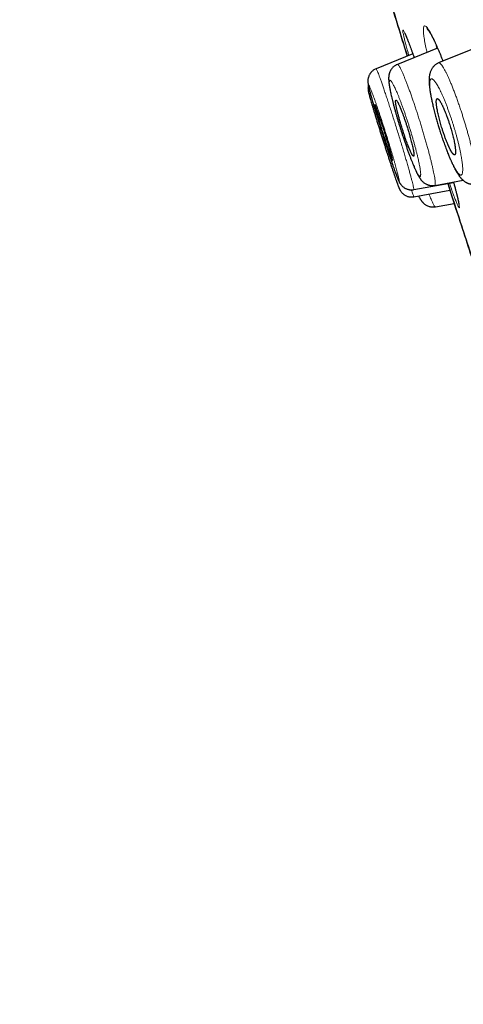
# Model space of a CAD drawing. Header units: millimetres. Extents: x 8 to 473, y 11 to 654.
# Tile 454 of 656: x 29 to 42, y 549 to 580. Entities that reach past the tile are written whole.
import ezdxf

# ---------------------------------------------------------------- set-up
doc = ezdxf.new("R2010")
doc.units = ezdxf.units.MM

msp = doc.modelspace()

# ---------------------------------------------------------------- linework, layer by layer
at = {"color": 7, "linetype": 'Continuous', "lineweight": 30}
for p, q in [((41.299, 578.696), (40.069, 578.195)), ((41.293, 578.694), (41.288, 578.722)), ((42.671, 578.785), (41.332, 578.239)), ((40.544, 578.521), (39.419, 578.063)), ((39.419, 578.06), (39.419, 578.06)), ((41.214, 574.492), (42.082, 574.648)), ((40.57, 574.362), (41.792, 574.581)), ((40.576, 574.144), (41.677, 574.341)), ((41.232, 573.837), (41.807, 573.94))]:
    msp.add_line(p, q, dxfattribs=at)
at = {"color": 7, "linetype": 'Continuous', "lineweight": 30, "flags": 128}
msp.add_lwpolyline([(39.92, 575.253), (39.921, 575.253), (39.922, 575.261), (39.92, 575.277), (39.915, 575.302), (39.908, 575.334), (39.899, 575.373), (39.887, 575.418), (39.873, 575.468), (39.858, 575.523), (39.834, 575.607), (39.807, 575.701), (39.777, 575.802), (39.75, 575.892), (39.721, 575.986), (39.713, 576.011), (39.705, 576.036), (39.697, 576.061), (39.689, 576.087), (39.681, 576.112), (39.673, 576.138), (39.653, 576.201), (39.631, 576.27), (39.607, 576.343), (39.581, 576.42), (39.555, 576.5), (39.527, 576.58), (39.514, 576.62), (39.5, 576.66), (39.486, 576.699), (39.473, 576.736), (39.456, 576.785), (39.44, 576.827), (39.427, 576.862), (39.411, 576.903), (39.398, 576.933), (39.388, 576.954), (39.381, 576.966), (39.38, 576.967), (39.379, 576.968), (39.378, 576.969), (39.377, 576.969), (39.377, 576.969), (39.376, 576.969), (39.375, 576.962), (39.377, 576.946), (39.382, 576.922), (39.389, 576.891), (39.402, 576.838), (39.42, 576.773), (39.44, 576.7), (39.464, 576.618), (39.491, 576.526), (39.521, 576.426), (39.545, 576.345), (39.571, 576.261), (39.58, 576.233), (39.589, 576.204), (39.598, 576.175), (39.608, 576.145), (39.617, 576.116), (39.626, 576.086), (39.646, 576.023), (39.668, 575.954), (39.692, 575.881), (39.718, 575.804), (39.744, 575.724), (39.771, 575.643), (39.785, 575.603), (39.799, 575.563), (39.812, 575.524), (39.825, 575.487), (39.843, 575.437), (39.858, 575.395), (39.871, 575.36), (39.888, 575.318), (39.9, 575.289), (39.909, 575.269), (39.915, 575.258), (39.919, 575.253), (39.919, 575.253)], dxfattribs=at)
at = {"color": 8, "linetype": 'Continuous', "lineweight": 0}
msp.add_arc((41.234, 579.431), 0.289, 196.0456, 223.9932, dxfattribs=at)
at = {"color": 7, "linetype": 'Continuous', "lineweight": 30}
for points, knots in [([(58.202, 549.534), (57.862, 550.765), (57.187, 553.215), (56.139, 556.983), (55.088, 560.759), (54.032, 564.542), (52.868, 568.714), (51.593, 573.274), (50.21, 578.215), (48.669, 583.733), (46.969, 589.828), (45.117, 596.52), (43.263, 603.229), (41.411, 609.963), (39.868, 615.576), (38.639, 620.061), (37.715, 623.426), (36.794, 626.774), (35.881, 630.076), (35.038, 633.107), (34.275, 635.821), (33.602, 638.184), (32.993, 640.272), (32.461, 642.066), (31.999, 643.602), (31.535, 645.132), (31.094, 646.569), (30.691, 647.844), (30.372, 648.832), (30.132, 649.566), (29.971, 650.039), (29.877, 650.276), (29.854, 650.284), (29.843, 650.289)], [0, 0, 0, 0, 0.029391, 0.058493, 0.087392, 0.116132, 0.144774, 0.182186, 0.219469, 0.256616, 0.307044, 0.357403, 0.40799, 0.458823, 0.509908, 0.535608, 0.561495, 0.587604, 0.613988, 0.640698, 0.66321, 0.685981, 0.708765, 0.731267, 0.753498, 0.775519, 0.808251, 0.840746, 0.873094, 0.905384, 0.937655, 0.969811, 1, 1, 1, 1]), ([(56.468, 549.593), (56.192, 550.582), (55.641, 552.56), (54.786, 555.601), (53.922, 558.667), (53.05, 561.756), (52.173, 564.856), (51.127, 568.556), (49.911, 572.857), (48.524, 577.755), (47.079, 582.872), (45.573, 588.207), (44.013, 593.764), (42.455, 599.323), (40.901, 604.885), (39.353, 610.443), (38.069, 615.059), (37.052, 618.733), (36.292, 621.473), (35.541, 624.188), (34.799, 626.865), (34.074, 629.482), (33.431, 631.798), (32.87, 633.805), (32.389, 635.517), (31.939, 637.105), (31.477, 638.708), (31.022, 640.264), (30.588, 641.738), (30.184, 643.096), (29.816, 644.324), (29.486, 645.407), (29.208, 646.299), (28.981, 647.021), (28.788, 647.633), (28.642, 648.078), (28.554, 648.31), (28.52, 648.358), (28.517, 648.333), (28.516, 648.33)], [0, 0, 0, 0, 0.024071, 0.048104, 0.072112, 0.096094, 0.120057, 0.14401, 0.181625, 0.219217, 0.256778, 0.299411, 0.342024, 0.384667, 0.42736, 0.470092, 0.512863, 0.534269, 0.555696, 0.577149, 0.598626, 0.62013, 0.641658, 0.657824, 0.674003, 0.690188, 0.706369, 0.72792, 0.749445, 0.770942, 0.7967, 0.822431, 0.848155, 0.873874, 0.899589, 0.931721, 0.963814, 0.995862, 1, 1, 1, 1]), ([(38.382, 585.09), (38.499, 584.684), (38.78, 583.706), (39.238, 582.16), (39.756, 580.44), (40.135, 579.204), (40.344, 578.538), (40.371, 578.451)], [0, 0, 0, 0, 0.18298, 0.440391, 0.697815, 0.960541, 1, 1, 1, 1]), ([(38.385, 585.091), (38.521, 584.617), (38.822, 583.574), (39.298, 581.968), (39.815, 580.259), (40.174, 579.087), (40.364, 578.481), (40.374, 578.452)], [0, 0, 0, 0, 0.2136058, 0.4694446, 0.7252982, 0.9864199, 1, 1, 1, 1]), ([(41.026, 579.229), (41.027, 579.228), (41.027, 579.228), (41.028, 579.227), (41.03, 579.225), (41.031, 579.222), (41.033, 579.22), (41.035, 579.218), (41.037, 579.215), (41.04, 579.21), (41.046, 579.203), (41.053, 579.191), (41.064, 579.174), (41.078, 579.151), (41.091, 579.128), (41.104, 579.106), (41.115, 579.084), (41.127, 579.062), (41.138, 579.04), (41.148, 579.021), (41.157, 579.004), (41.164, 578.989), (41.172, 578.974), (41.181, 578.955), (41.193, 578.931), (41.207, 578.901), (41.223, 578.868), (41.239, 578.832), (41.256, 578.794), (41.273, 578.756), (41.291, 578.715), (41.316, 578.659), (41.347, 578.585), (41.385, 578.494), (41.422, 578.401), (41.449, 578.334), (41.463, 578.298), (41.465, 578.293)], [0, 0, 0, 0, 0.025248, 0.047465, 0.066633, 0.082737, 0.095764, 0.105702, 0.113729, 0.130756, 0.151062, 0.174657, 0.218082, 0.258379, 0.297158, 0.326512, 0.355636, 0.384324, 0.410145, 0.432387, 0.450741, 0.465648, 0.480861, 0.499196, 0.523824, 0.552488, 0.583681, 0.615135, 0.646827, 0.678757, 0.710922, 0.743322, 0.808728, 0.87252, 0.933603, 0.991977, 1, 1, 1, 1]), ([(40.296, 579.147), (40.296, 579.147), (40.296, 579.147), (40.297, 579.144), (40.302, 579.135), (40.307, 579.125), (40.311, 579.117), (40.315, 579.108), (40.319, 579.099), (40.323, 579.09), (40.327, 579.08), (40.332, 579.069), (40.338, 579.055), (40.346, 579.038), (40.354, 579.017), (40.365, 578.992), (40.377, 578.962), (40.386, 578.939), (40.391, 578.928)], [0, 0, 0, 0, 0.008887, 0.104754, 0.200434, 0.258696, 0.313361, 0.364415, 0.411844, 0.455634, 0.496432, 0.544427, 0.597821, 0.660217, 0.731623, 0.812049, 0.901504, 1, 1, 1, 1]), ([(40.391, 578.928), (40.4, 578.904), (40.419, 578.857), (40.448, 578.779), (40.479, 578.698), (40.509, 578.616), (40.54, 578.532), (40.565, 578.462), (40.581, 578.419), (40.586, 578.406)], [0, 0, 0, 0, 0.173603, 0.339925, 0.499127, 0.651319, 0.796574, 0.934942, 1, 1, 1, 1]), ([(39.419, 578.062), (39.403, 578.055), (39.373, 578.042), (39.334, 578.016), (39.302, 577.99), (39.278, 577.967), (39.261, 577.947), (39.249, 577.931), (39.239, 577.918), (39.228, 577.901), (39.214, 577.877), (39.198, 577.844), (39.187, 577.812), (39.178, 577.782), (39.173, 577.758), (39.169, 577.729), (39.167, 577.697), (39.167, 577.66), (39.17, 577.625), (39.174, 577.601), (39.177, 577.578), (39.181, 577.557), (39.185, 577.538), (39.189, 577.522), (39.193, 577.501), (39.199, 577.475), (39.207, 577.441), (39.217, 577.404), (39.227, 577.363), (39.239, 577.32), (39.252, 577.271), (39.268, 577.212), (39.288, 577.141), (39.313, 577.055), (39.34, 576.961), (39.37, 576.859), (39.403, 576.749), (39.43, 576.658), (39.447, 576.603), (39.452, 576.589)], [0, 0, 0, 0, 0.022963, 0.043618, 0.061554, 0.076475, 0.088184, 0.096564, 0.10279, 0.110614, 0.123976, 0.140683, 0.160665, 0.171843, 0.183941, 0.197228, 0.219761, 0.243891, 0.272925, 0.300683, 0.32611, 0.348863, 0.369073, 0.387962, 0.406152, 0.437987, 0.471569, 0.508176, 0.541763, 0.577332, 0.613838, 0.651141, 0.702123, 0.754555, 0.808478, 0.863929, 0.920915, 0.978771, 1, 1, 1, 1]), ([(40.069, 578.195), (40.055, 578.189), (40.028, 578.177), (39.989, 578.153), (39.952, 578.124), (39.919, 578.091), (39.887, 578.053), (39.865, 578.017), (39.848, 577.985), (39.837, 577.959), (39.83, 577.938), (39.824, 577.921), (39.82, 577.906), (39.817, 577.893), (39.814, 577.879), (39.811, 577.863), (39.808, 577.842), (39.805, 577.815), (39.803, 577.789), (39.803, 577.763), (39.803, 577.739), (39.804, 577.718), (39.805, 577.698), (39.807, 577.677), (39.809, 577.655), (39.811, 577.632), (39.814, 577.607), (39.817, 577.583), (39.821, 577.561), (39.824, 577.541), (39.827, 577.524), (39.829, 577.508), (39.832, 577.492), (39.837, 577.461), (39.846, 577.415), (39.859, 577.35), (39.874, 577.281), (39.891, 577.208), (39.91, 577.128), (39.932, 577.041), (39.956, 576.945), (39.984, 576.841), (40.012, 576.739), (40.04, 576.64), (40.068, 576.546), (40.096, 576.449), (40.127, 576.348), (40.158, 576.247), (40.19, 576.147), (40.221, 576.048), (40.256, 575.942), (40.294, 575.829), (40.335, 575.711), (40.374, 575.598), (40.413, 575.491), (40.45, 575.391), (40.485, 575.298), (40.519, 575.213), (40.55, 575.135), (40.576, 575.073), (40.597, 575.024), (40.614, 574.985), (40.63, 574.95), (40.645, 574.918), (40.658, 574.891), (40.671, 574.865), (40.684, 574.84), (40.699, 574.812), (40.715, 574.781), (40.732, 574.753), (40.746, 574.73), (40.757, 574.713), (40.769, 574.697), (40.78, 574.681), (40.793, 574.665), (40.809, 574.645), (40.828, 574.624), (40.853, 574.6), (40.882, 574.575), (40.917, 574.551), (40.948, 574.533), (40.971, 574.522), (40.989, 574.515), (41.011, 574.507), (41.04, 574.498), (41.075, 574.491), (41.117, 574.486), (41.164, 574.485), (41.197, 574.49), (41.214, 574.493)], [0, 0, 0, 0, 0.008532, 0.017346, 0.026402, 0.035654, 0.045062, 0.055106, 0.061589, 0.067984, 0.073072, 0.077292, 0.080966, 0.084104, 0.087559, 0.092372, 0.098531, 0.105701, 0.11567, 0.124996, 0.133243, 0.140719, 0.148003, 0.155152, 0.163138, 0.172412, 0.180595, 0.189017, 0.196381, 0.202641, 0.207805, 0.212603, 0.217711, 0.223129, 0.240782, 0.25866, 0.276639, 0.294738, 0.313477, 0.333209, 0.353941, 0.375677, 0.398415, 0.416123, 0.434387, 0.4532, 0.472539, 0.491836, 0.510824, 0.529512, 0.547911, 0.571997, 0.595591, 0.618701, 0.641329, 0.663478, 0.685153, 0.706177, 0.726265, 0.745427, 0.75779, 0.769718, 0.781185, 0.791883, 0.801676, 0.810042, 0.819556, 0.830311, 0.842491, 0.856104, 0.86525, 0.872981, 0.879622, 0.886204, 0.892942, 0.90052, 0.909094, 0.917976, 0.928756, 0.938452, 0.947884, 0.951417, 0.955038, 0.959653, 0.965497, 0.972536, 0.980705, 0.989905, 1, 1, 1, 1]), ([(41.332, 578.239), (41.319, 578.234), (41.294, 578.222), (41.26, 578.202), (41.231, 578.181), (41.207, 578.161), (41.187, 578.142), (41.166, 578.12), (41.143, 578.092), (41.12, 578.057), (41.099, 578.018), (41.081, 577.977), (41.068, 577.936), (41.058, 577.899), (41.051, 577.863), (41.047, 577.832), (41.044, 577.807), (41.043, 577.786), (41.041, 577.763), (41.041, 577.739), (41.04, 577.716), (41.04, 577.695), (41.041, 577.676), (41.041, 577.657), (41.042, 577.638), (41.043, 577.62), (41.044, 577.601), (41.046, 577.581), (41.047, 577.559), (41.05, 577.535), (41.052, 577.508), (41.056, 577.474), (41.061, 577.439), (41.066, 577.404), (41.07, 577.373), (41.075, 577.343), (41.079, 577.317), (41.082, 577.297), (41.085, 577.282), (41.088, 577.268), (41.09, 577.253), (41.093, 577.236), (41.098, 577.209), (41.105, 577.173), (41.115, 577.125), (41.127, 577.067), (41.142, 577.001), (41.158, 576.929), (41.177, 576.851), (41.197, 576.771), (41.218, 576.69), (41.238, 576.614), (41.258, 576.541), (41.278, 576.469), (41.299, 576.398), (41.319, 576.329), (41.339, 576.263), (41.36, 576.197), (41.383, 576.125), (41.407, 576.049), (41.434, 575.969), (41.461, 575.89), (41.488, 575.815), (41.514, 575.742), (41.541, 575.668), (41.568, 575.596), (41.595, 575.526), (41.621, 575.46), (41.646, 575.4), (41.668, 575.347), (41.687, 575.301), (41.704, 575.263), (41.718, 575.23), (41.733, 575.199), (41.749, 575.163), (41.766, 575.126), (41.783, 575.091), (41.8, 575.057), (41.816, 575.025), (41.833, 574.992), (41.852, 574.958), (41.871, 574.924), (41.89, 574.892), (41.908, 574.861), (41.927, 574.832), (41.946, 574.804), (41.964, 574.779), (41.981, 574.756), (41.996, 574.738), (42.01, 574.721), (42.024, 574.704), (42.041, 574.687), (42.059, 574.668), (42.081, 574.648), (42.109, 574.625), (42.139, 574.604), (42.165, 574.588), (42.185, 574.578), (42.202, 574.569), (42.22, 574.561), (42.239, 574.554), (42.261, 574.546), (42.288, 574.539), (42.324, 574.531), (42.366, 574.527), (42.415, 574.526), (42.45, 574.531), (42.468, 574.534)], [0, 0, 0, 0, 0.00898, 0.017197, 0.024571, 0.03104, 0.036569, 0.041581, 0.050917, 0.060329, 0.070268, 0.082822, 0.093771, 0.104477, 0.116338, 0.127449, 0.133355, 0.140309, 0.148301, 0.156471, 0.163715, 0.170044, 0.175468, 0.181674, 0.187473, 0.193025, 0.198332, 0.204602, 0.211, 0.217526, 0.225022, 0.234315, 0.245395, 0.253372, 0.261955, 0.269615, 0.275873, 0.280732, 0.284197, 0.287037, 0.290483, 0.294719, 0.299746, 0.308866, 0.319797, 0.332536, 0.347084, 0.362747, 0.37777, 0.394837, 0.410856, 0.425827, 0.43975, 0.452628, 0.46726, 0.48027, 0.492129, 0.504747, 0.518333, 0.532891, 0.548423, 0.564932, 0.578848, 0.593397, 0.608584, 0.624129, 0.638745, 0.65382, 0.667526, 0.679858, 0.690815, 0.700391, 0.707461, 0.715555, 0.724753, 0.734978, 0.74531, 0.754584, 0.763795, 0.773652, 0.784401, 0.796045, 0.807524, 0.818017, 0.828779, 0.839467, 0.849942, 0.859192, 0.867043, 0.873222, 0.880193, 0.887815, 0.895657, 0.903845, 0.913672, 0.925212, 0.932222, 0.93772, 0.94186, 0.946123, 0.950875, 0.955458, 0.961495, 0.96904, 0.978039, 0.988403, 1, 1, 1, 1]), ([(39.181, 577.558), (39.179, 577.548), (39.175, 577.528), (39.172, 577.496), (39.171, 577.466), (39.172, 577.442), (39.174, 577.424), (39.176, 577.408), (39.178, 577.392), (39.18, 577.379), (39.183, 577.366), (39.186, 577.351), (39.19, 577.334), (39.194, 577.315), (39.2, 577.293), (39.208, 577.262), (39.22, 577.216), (39.238, 577.153), (39.258, 577.082), (39.28, 577.005), (39.305, 576.922), (39.332, 576.831), (39.362, 576.732), (39.394, 576.626), (39.428, 576.514), (39.464, 576.399), (39.501, 576.281), (39.538, 576.161), (39.577, 576.039), (39.615, 575.918), (39.654, 575.797), (39.692, 575.677), (39.73, 575.56), (39.767, 575.445), (39.803, 575.332), (39.839, 575.222), (39.875, 575.115), (39.909, 575.012), (39.942, 574.913), (39.973, 574.82), (40.003, 574.733), (40.03, 574.655), (40.052, 574.592), (40.069, 574.545), (40.082, 574.51), (40.093, 574.481), (40.103, 574.457), (40.11, 574.439), (40.115, 574.426), (40.119, 574.416), (40.123, 574.408), (40.126, 574.4), (40.13, 574.39), (40.136, 574.377), (40.143, 574.364), (40.152, 574.347), (40.166, 574.324), (40.184, 574.298), (40.207, 574.27), (40.235, 574.242), (40.267, 574.215), (40.303, 574.191), (40.342, 574.171), (40.382, 574.156), (40.424, 574.145), (40.47, 574.138), (40.522, 574.136), (40.558, 574.141), (40.576, 574.144)], [0, 0, 0, 0, 0.006157, 0.012195, 0.020771, 0.027075, 0.033275, 0.038763, 0.043521, 0.051658, 0.059899, 0.069065, 0.079162, 0.090192, 0.102162, 0.115064, 0.139538, 0.164398, 0.189649, 0.212952, 0.236597, 0.260601, 0.284988, 0.309755, 0.334558, 0.359236, 0.383774, 0.408156, 0.432372, 0.456416, 0.480294, 0.504022, 0.527617, 0.551087, 0.574587, 0.598357, 0.622402, 0.64673, 0.671352, 0.69629, 0.721581, 0.747148, 0.772914, 0.790257, 0.806477, 0.821262, 0.834618, 0.846551, 0.853595, 0.860029, 0.865855, 0.871079, 0.876753, 0.883695, 0.890639, 0.897913, 0.905411, 0.913381, 0.921486, 0.929674, 0.938032, 0.945848, 0.955101, 0.962994, 0.97063, 0.979442, 0.989297, 1, 1, 1, 1]), ([(40.567, 575.385), (40.57, 575.387), (40.574, 575.392), (40.577, 575.413), (40.576, 575.441), (40.573, 575.473), (40.569, 575.504), (40.565, 575.533), (40.559, 575.564), (40.553, 575.596), (40.546, 575.63), (40.537, 575.673), (40.524, 575.73), (40.506, 575.801), (40.487, 575.876), (40.467, 575.949), (40.447, 576.019), (40.429, 576.084), (40.409, 576.151), (40.389, 576.217), (40.364, 576.296), (40.335, 576.387), (40.3, 576.491), (40.267, 576.586), (40.236, 576.67), (40.215, 576.727), (40.2, 576.767), (40.19, 576.79), (40.181, 576.813), (40.172, 576.835), (40.163, 576.857), (40.153, 576.883), (40.14, 576.913), (40.125, 576.947), (40.112, 576.974), (40.103, 576.993), (40.097, 577.005), (40.091, 577.018), (40.085, 577.029), (40.078, 577.041), (40.069, 577.058), (40.057, 577.076), (40.046, 577.091), (40.038, 577.098), (40.032, 577.101), (40.029, 577.102), (40.027, 577.102), (40.027, 577.102), (40.026, 577.102), (40.025, 577.101), (40.025, 577.101), (40.022, 577.1), (40.018, 577.093), (40.015, 577.074), (40.016, 577.046), (40.019, 577.015), (40.023, 576.983), (40.027, 576.955), (40.033, 576.924), (40.039, 576.891), (40.046, 576.857), (40.057, 576.807), (40.074, 576.735), (40.099, 576.638), (40.124, 576.548), (40.146, 576.469), (40.165, 576.404), (40.185, 576.337), (40.205, 576.27), (40.23, 576.191), (40.259, 576.099), (40.294, 575.995), (40.327, 575.9), (40.358, 575.816), (40.379, 575.759), (40.394, 575.719), (40.403, 575.696), (40.412, 575.673), (40.421, 575.651), (40.43, 575.629), (40.443, 575.596), (40.462, 575.553), (40.484, 575.504), (40.499, 575.474), (40.507, 575.458), (40.51, 575.453), (40.512, 575.449), (40.515, 575.444), (40.517, 575.439), (40.524, 575.427), (40.534, 575.411), (40.545, 575.397), (40.553, 575.389), (40.559, 575.385), (40.563, 575.384), (40.565, 575.384), (40.567, 575.384), (40.567, 575.384), (40.567, 575.385), (40.567, 575.385), (40.567, 575.385), (40.567, 575.385), (40.567, 575.385)], [0, 0, 0, 0, 0.018072, 0.035452, 0.052138, 0.068133, 0.078413, 0.088386, 0.098051, 0.107409, 0.116459, 0.125202, 0.141095, 0.156907, 0.17264, 0.188293, 0.200762, 0.213181, 0.225552, 0.237875, 0.25015, 0.269071, 0.288749, 0.309186, 0.325018, 0.341279, 0.346797, 0.352363, 0.357976, 0.363638, 0.369347, 0.375104, 0.384638, 0.395152, 0.406645, 0.41143, 0.416366, 0.421453, 0.426692, 0.432082, 0.437623, 0.453224, 0.466753, 0.478209, 0.48623, 0.492787, 0.494263, 0.495638, 0.496913, 0.498088, 0.499162, 0.500135, 0.517856, 0.534975, 0.551493, 0.56741, 0.577691, 0.587705, 0.597451, 0.606932, 0.616146, 0.625094, 0.64608, 0.666997, 0.687846, 0.700331, 0.712792, 0.725231, 0.737648, 0.750045, 0.769045, 0.788773, 0.809232, 0.825062, 0.841304, 0.846812, 0.852366, 0.857965, 0.863611, 0.869303, 0.875041, 0.890058, 0.907002, 0.923507, 0.92578, 0.928079, 0.930403, 0.932753, 0.935128, 0.937529, 0.952086, 0.964715, 0.975417, 0.98419, 0.991036, 0.995953, 0.998941, 0.999711, 0.999916, 0.999973, 0.99999, 1, 1, 1, 1]), ([(41.824, 575.427), (41.828, 575.43), (41.837, 575.436), (41.844, 575.459), (41.848, 575.49), (41.849, 575.523), (41.848, 575.553), (41.846, 575.578), (41.844, 575.604), (41.841, 575.631), (41.838, 575.659), (41.834, 575.687), (41.827, 575.727), (41.818, 575.783), (41.803, 575.856), (41.786, 575.932), (41.767, 576.012), (41.745, 576.093), (41.723, 576.176), (41.699, 576.258), (41.671, 576.349), (41.64, 576.446), (41.603, 576.551), (41.569, 576.646), (41.536, 576.73), (41.512, 576.787), (41.495, 576.829), (41.483, 576.856), (41.471, 576.882), (41.459, 576.908), (41.446, 576.935), (41.432, 576.965), (41.416, 576.995), (41.399, 577.025), (41.383, 577.053), (41.366, 577.078), (41.351, 577.1), (41.337, 577.117), (41.325, 577.13), (41.313, 577.139), (41.303, 577.145), (41.293, 577.147), (41.283, 577.145), (41.273, 577.135), (41.265, 577.115), (41.261, 577.086), (41.26, 577.054), (41.261, 577.022), (41.263, 576.993), (41.266, 576.961), (41.27, 576.928), (41.275, 576.893), (41.282, 576.848), (41.292, 576.79), (41.307, 576.717), (41.325, 576.641), (41.344, 576.562), (41.365, 576.48), (41.388, 576.398), (41.412, 576.315), (41.44, 576.224), (41.472, 576.126), (41.508, 576.021), (41.543, 575.926), (41.575, 575.842), (41.599, 575.785), (41.616, 575.743), (41.628, 575.716), (41.64, 575.689), (41.652, 575.664), (41.668, 575.628), (41.69, 575.584), (41.71, 575.548), (41.724, 575.525), (41.731, 575.513), (41.738, 575.502), (41.745, 575.491), (41.752, 575.481), (41.76, 575.47), (41.769, 575.459), (41.777, 575.45), (41.782, 575.445), (41.786, 575.441), (41.789, 575.438), (41.793, 575.435), (41.798, 575.432), (41.804, 575.428), (41.811, 575.426), (41.816, 575.425), (41.819, 575.425), (41.821, 575.426), (41.823, 575.426), (41.824, 575.427), (41.824, 575.427)], [0, 0, 0, 0, 0.018779, 0.036663, 0.053652, 0.069747, 0.078546, 0.087052, 0.095266, 0.103189, 0.11082, 0.118159, 0.125208, 0.141348, 0.157334, 0.173168, 0.188853, 0.204391, 0.219785, 0.235039, 0.250154, 0.269497, 0.289423, 0.309939, 0.32572, 0.341837, 0.348381, 0.35498, 0.361632, 0.368339, 0.375101, 0.38421, 0.393842, 0.403998, 0.414678, 0.425881, 0.437608, 0.448024, 0.45844, 0.468858, 0.479277, 0.489697, 0.500118, 0.517603, 0.534553, 0.550969, 0.566853, 0.577148, 0.587207, 0.59703, 0.606617, 0.615969, 0.625085, 0.641117, 0.657027, 0.672816, 0.688489, 0.704047, 0.719492, 0.734828, 0.750057, 0.76944, 0.789393, 0.809922, 0.825704, 0.841815, 0.848354, 0.854946, 0.861591, 0.86829, 0.875041, 0.890757, 0.907854, 0.912562, 0.917365, 0.922263, 0.927255, 0.932343, 0.937526, 0.944872, 0.953302, 0.956175, 0.959156, 0.962244, 0.965439, 0.968742, 0.97727, 0.98447, 0.990344, 0.993878, 0.996665, 0.998706, 1, 1, 1, 1]), ([(39.531, 576.331), (39.539, 576.307), (39.556, 576.251), (39.584, 576.162), (39.615, 576.064), (39.646, 575.966), (39.678, 575.868), (39.709, 575.77), (39.741, 575.674), (39.772, 575.579), (39.802, 575.486), (39.832, 575.398), (39.86, 575.314), (39.887, 575.235), (39.915, 575.152), (39.944, 575.068), (39.974, 574.985), (39.999, 574.915), (40.02, 574.856), (40.038, 574.808), (40.054, 574.767), (40.066, 574.735), (40.076, 574.71), (40.085, 574.689), (40.093, 574.669), (40.102, 574.648), (40.111, 574.628), (40.122, 574.606), (40.133, 574.584), (40.144, 574.565), (40.155, 574.547), (40.167, 574.529), (40.183, 574.509), (40.203, 574.485), (40.23, 574.458), (40.263, 574.432), (40.297, 574.41), (40.331, 574.392), (40.367, 574.378), (40.405, 574.366), (40.445, 574.359), (40.485, 574.355), (40.527, 574.356), (40.556, 574.36), (40.57, 574.362)], [0, 0, 0, 0, 0.0248952, 0.0581626, 0.0915821, 0.1251595, 0.1589109, 0.1928523, 0.2269943, 0.2613439, 0.2956016, 0.3292549, 0.362296, 0.394727, 0.4265525, 0.4680536, 0.5085212, 0.5479954, 0.5803012, 0.6114214, 0.6401249, 0.6663089, 0.6851259, 0.7024031, 0.7199375, 0.7405319, 0.7581733, 0.7771901, 0.7976356, 0.8134108, 0.82741, 0.8395468, 0.8505999, 0.8630472, 0.8773047, 0.8923176, 0.9078952, 0.918865, 0.9316453, 0.9463484, 0.9585503, 0.9716495, 0.9855177, 1, 1, 1, 1]), ([(41.61, 574.548), (41.722, 574.2), (42.021, 573.274), (42.515, 571.773), (43.09, 570.043), (43.514, 568.778), (43.749, 568.089), (43.788, 567.975)], [0, 0, 0, 0, 0.158461, 0.421567, 0.684687, 0.947813, 1, 1, 1, 1]), ([(41.613, 574.549), (41.74, 574.155), (42.053, 573.186), (42.56, 571.646), (43.132, 569.928), (43.543, 568.705), (43.764, 568.055), (43.791, 567.976)], [0, 0, 0, 0, 0.179405, 0.440916, 0.702442, 0.963976, 1, 1, 1, 1]), ([(41.788, 574.595), (41.796, 574.565), (41.81, 574.513), (41.827, 574.447), (41.841, 574.395), (41.853, 574.349), (41.864, 574.309), (41.873, 574.272), (41.881, 574.239), (41.888, 574.211), (41.893, 574.191), (41.897, 574.176), (41.9, 574.164), (41.903, 574.15), (41.907, 574.132), (41.913, 574.11), (41.919, 574.084), (41.925, 574.056), (41.931, 574.029), (41.936, 574.004), (41.941, 573.981), (41.945, 573.96), (41.948, 573.942), (41.95, 573.928), (41.952, 573.918), (41.952, 573.914), (41.953, 573.91), (41.953, 573.911), (41.953, 573.911)], [0, 0, 0, 0, 0.08097, 0.136691, 0.188829, 0.236524, 0.279768, 0.318553, 0.35882, 0.392776, 0.420413, 0.433752, 0.448513, 0.467467, 0.490613, 0.523632, 0.562585, 0.607466, 0.656733, 0.703532, 0.747038, 0.801056, 0.848957, 0.891023, 0.93343, 0.978734, 0.999026, 1, 1, 1, 1]), ([(40.718, 574.169), (40.722, 574.16), (40.735, 574.136), (40.757, 574.095), (40.779, 574.059), (40.8, 574.029), (40.815, 574.01), (40.828, 573.992), (40.841, 573.978), (40.855, 573.963), (40.872, 573.947), (40.892, 573.928), (40.919, 573.908), (40.952, 573.886), (40.995, 573.864), (41.039, 573.848), (41.085, 573.837), (41.132, 573.831), (41.182, 573.83), (41.215, 573.835), (41.233, 573.837)], [0, 0, 0, 0, 0.060508, 0.17136, 0.296253, 0.348685, 0.397374, 0.43903, 0.473052, 0.502469, 0.536797, 0.577022, 0.620537, 0.674263, 0.72688, 0.786272, 0.835219, 0.887534, 0.942684, 1, 1, 1, 1])]:
    msp.add_open_spline(points, degree=3, knots=knots, dxfattribs=at)
at = {"color": 8, "linetype": 'Continuous', "lineweight": 0}
for points, knots in [([(56.088, 549.43), (55.807, 550.466), (55.246, 552.531), (54.358, 555.727), (53.454, 558.95), (52.535, 562.206), (51.4, 566.214), (50.046, 570.976), (48.48, 576.48), (46.919, 581.983), (45.364, 587.484), (43.824, 592.988), (42.296, 598.497), (40.774, 604.006), (39.263, 609.507), (38.015, 614.071), (37.026, 617.697), (36.287, 620.4), (35.554, 623.08), (34.828, 625.725), (34.117, 628.308), (33.484, 630.59), (32.932, 632.567), (32.458, 634.25), (32.013, 635.802), (31.557, 637.365), (31.104, 638.888), (30.667, 640.332), (30.259, 641.662), (29.887, 642.862), (29.554, 643.918), (29.276, 644.787), (29.048, 645.492), (28.854, 646.078), (28.705, 646.502), (28.61, 646.725), (28.567, 646.76), (28.566, 646.713), (28.565, 646.69)], [0, 0, 0, 0, 0.025271, 0.050346, 0.075374, 0.10043, 0.125558, 0.167467, 0.209328, 0.251153, 0.292949, 0.334745, 0.37655, 0.418397, 0.460239, 0.502006, 0.522864, 0.543733, 0.56466, 0.585667, 0.606667, 0.627627, 0.6434, 0.659229, 0.674917, 0.690507, 0.711359, 0.732342, 0.753313, 0.778317, 0.803351, 0.828495, 0.85353, 0.878405, 0.909341, 0.940221, 0.971121, 1, 1, 1, 1]), ([(40.421, 578.471), (40.409, 578.511), (40.379, 578.619), (40.338, 578.768), (40.298, 578.92), (40.268, 579.045), (40.247, 579.141), (40.236, 579.208), (40.235, 579.243), (40.245, 579.246), (40.265, 579.218), (40.295, 579.159), (40.333, 579.073), (40.366, 578.991), (40.383, 578.95)], [0, 0, 0, 0, 0.050599, 0.13664, 0.222759, 0.308971, 0.39528, 0.48171, 0.568133, 0.654482, 0.74084, 0.827222, 0.913613, 1, 1, 1, 1]), ([(40.975, 578.564), (40.964, 578.614), (40.935, 578.745), (40.902, 578.921), (40.876, 579.091), (40.865, 579.224), (40.866, 579.318), (40.882, 579.372), (40.91, 579.389), (40.94, 579.363), (40.955, 579.351)], [0, 0, 0, 0, 0.081893, 0.213042, 0.34424, 0.475137, 0.605941, 0.736839, 0.868073, 1, 1, 1, 1]), ([(40.955, 579.351), (40.97, 579.334), (40.999, 579.3), (41.072, 579.184), (41.18, 578.976), (41.309, 578.685), (41.407, 578.448), (41.452, 578.333), (41.467, 578.294)], [0, 0, 0, 0, 0.13327, 0.26654, 0.532732, 0.798436, 0.931181, 1, 1, 1, 1]), ([(40.383, 578.95), (40.403, 578.899), (40.443, 578.798), (40.511, 578.613), (40.562, 578.472), (40.586, 578.406)], [0, 0, 0, 0, 0.3457724, 0.6904212, 1, 1, 1, 1]), ([(41.257, 578.792), (41.258, 578.782), (41.262, 578.752), (41.27, 578.712), (41.275, 578.686)], [0, 0, 0, 0, 0.338117, 1, 1, 1, 1]), ([(39.419, 578.06), (39.421, 578.061), (39.424, 578.061), (39.435, 578.041), (39.452, 578.004), (39.475, 577.95), (39.502, 577.879), (39.534, 577.793), (39.57, 577.691), (39.611, 577.575), (39.655, 577.445), (39.703, 577.303), (39.754, 577.15), (39.807, 576.989), (39.861, 576.821), (39.917, 576.647), (39.974, 576.469), (40.03, 576.289), (40.086, 576.108), (40.142, 575.928), (40.196, 575.75), (40.248, 575.576), (40.298, 575.409), (40.345, 575.248), (40.388, 575.097), (40.428, 574.957), (40.463, 574.83), (40.494, 574.716), (40.52, 574.617), (40.541, 574.533), (40.557, 574.464), (40.568, 574.412), (40.573, 574.378), (40.573, 574.362), (40.57, 574.364), (40.57, 574.364)], [0, 0, 0, 0, 0.022376, 0.053528, 0.084634, 0.115722, 0.146818, 0.177944, 0.209134, 0.240352, 0.271562, 0.302781, 0.334007, 0.365221, 0.396402, 0.427535, 0.458615, 0.489665, 0.520722, 0.551806, 0.582925, 0.614083, 0.645282, 0.676536, 0.707876, 0.739191, 0.770365, 0.80146, 0.832524, 0.863594, 0.894707, 0.9259, 0.957221, 0.988558, 1, 1, 1, 1]), ([(40.069, 578.194), (40.07, 578.194), (40.074, 578.198), (40.085, 578.191), (40.101, 578.175), (40.123, 578.145), (40.15, 578.098), (40.184, 578.032), (40.223, 577.95), (40.262, 577.858), (40.302, 577.762), (40.341, 577.664), (40.381, 577.558), (40.424, 577.444), (40.467, 577.323), (40.512, 577.197), (40.558, 577.066), (40.603, 576.93), (40.65, 576.791), (40.696, 576.649), (40.741, 576.505), (40.786, 576.36), (40.83, 576.216), (40.873, 576.072), (40.915, 575.929), (40.955, 575.789), (40.993, 575.652), (41.029, 575.519), (41.063, 575.391), (41.094, 575.268), (41.122, 575.151), (41.148, 575.043), (41.17, 574.943), (41.188, 574.853), (41.205, 574.765), (41.219, 574.683), (41.228, 574.61), (41.231, 574.554), (41.229, 574.518), (41.224, 574.497), (41.217, 574.494), (41.214, 574.493)], [0, 0, 0, 0, 0.007596, 0.032484, 0.057315, 0.082112, 0.113084, 0.14406, 0.175066, 0.206135, 0.231045, 0.255936, 0.280818, 0.305698, 0.330577, 0.355448, 0.380304, 0.405137, 0.429942, 0.45472, 0.479474, 0.504195, 0.528907, 0.55363, 0.578376, 0.60316, 0.627991, 0.652883, 0.677853, 0.702926, 0.728065, 0.753065, 0.777948, 0.802755, 0.82752, 0.858455, 0.88942, 0.920461, 0.951629, 0.976649, 1, 1, 1, 1]), ([(41.333, 578.238), (41.334, 578.239), (41.34, 578.244), (41.354, 578.24), (41.376, 578.228), (41.402, 578.204), (41.43, 578.169), (41.461, 578.123), (41.495, 578.067), (41.532, 578), (41.571, 577.924), (41.612, 577.839), (41.654, 577.744), (41.699, 577.641), (41.744, 577.529), (41.791, 577.411), (41.838, 577.287), (41.886, 577.157), (41.933, 577.023), (41.981, 576.884), (42.026, 576.75), (42.067, 576.622), (42.105, 576.501), (42.142, 576.38), (42.178, 576.259), (42.212, 576.139), (42.248, 576.011), (42.284, 575.878), (42.32, 575.739), (42.353, 575.605), (42.384, 575.474), (42.411, 575.349), (42.436, 575.23), (42.457, 575.119), (42.475, 575.016), (42.489, 574.922), (42.499, 574.838), (42.506, 574.763), (42.509, 574.698), (42.509, 574.644), (42.505, 574.599), (42.497, 574.566), (42.486, 574.544), (42.476, 574.534), (42.468, 574.534), (42.467, 574.534)], [0, 0, 0, 0, 0.005131, 0.029989, 0.054755, 0.07946, 0.10413, 0.128785, 0.153446, 0.178131, 0.20286, 0.227648, 0.252411, 0.277142, 0.301861, 0.326578, 0.351299, 0.376026, 0.400761, 0.425508, 0.450275, 0.470941, 0.491573, 0.51216, 0.532722, 0.553275, 0.573834, 0.598526, 0.623262, 0.648059, 0.672938, 0.697922, 0.723022, 0.748006, 0.77284, 0.797572, 0.822241, 0.846883, 0.871528, 0.896203, 0.920936, 0.945754, 0.970675, 0.995544, 1, 1, 1, 1]), ([(39.826, 577.686), (39.825, 577.679), (39.822, 577.664), (39.822, 577.631), (39.824, 577.59), (39.83, 577.541), (39.838, 577.483), (39.85, 577.417), (39.864, 577.345), (39.88, 577.266), (39.9, 577.18), (39.922, 577.088), (39.946, 576.991), (39.973, 576.889), (40.001, 576.784), (40.032, 576.675), (40.064, 576.563), (40.098, 576.449), (40.133, 576.334), (40.168, 576.218), (40.205, 576.103), (40.242, 575.989), (40.28, 575.876), (40.317, 575.765), (40.355, 575.657), (40.392, 575.552), (40.429, 575.451), (40.465, 575.355), (40.5, 575.265), (40.534, 575.182), (40.566, 575.105), (40.596, 575.034), (40.625, 574.971), (40.652, 574.916), (40.677, 574.869), (40.699, 574.83), (40.719, 574.8), (40.737, 574.779), (40.752, 574.767), (40.764, 574.763), (40.773, 574.77), (40.78, 574.785), (40.783, 574.809), (40.784, 574.842), (40.781, 574.883), (40.776, 574.933), (40.769, 574.988), (40.759, 575.045), (40.748, 575.104), (40.736, 575.168), (40.721, 575.236), (40.705, 575.308), (40.686, 575.391), (40.663, 575.482), (40.637, 575.584), (40.609, 575.689), (40.579, 575.799), (40.547, 575.911), (40.514, 576.026), (40.479, 576.141), (40.443, 576.257), (40.407, 576.372), (40.37, 576.487), (40.332, 576.6), (40.294, 576.711), (40.256, 576.819), (40.219, 576.923), (40.181, 577.023), (40.145, 577.119), (40.11, 577.209), (40.076, 577.292), (40.043, 577.369), (40.012, 577.439), (39.983, 577.501), (39.956, 577.555), (39.931, 577.602), (39.908, 577.641), (39.887, 577.671), (39.869, 577.693), (39.854, 577.706), (39.842, 577.709), (39.832, 577.703), (39.828, 577.692), (39.826, 577.686)], [0, 0, 0, 0, 0.012627, 0.025116, 0.037544, 0.049989, 0.062529, 0.075135, 0.087607, 0.100024, 0.112462, 0.125001, 0.13758, 0.150039, 0.162456, 0.17491, 0.187481, 0.200082, 0.212548, 0.224959, 0.237395, 0.249936, 0.262308, 0.274809, 0.287411, 0.299917, 0.312415, 0.325021, 0.337483, 0.349881, 0.362296, 0.374807, 0.387427, 0.399908, 0.412328, 0.424763, 0.437293, 0.44997, 0.462494, 0.474941, 0.487392, 0.499925, 0.512448, 0.524889, 0.537323, 0.549827, 0.562473, 0.573046, 0.583489, 0.593849, 0.604173, 0.614509, 0.624903, 0.637447, 0.649895, 0.662322, 0.674805, 0.68742, 0.700051, 0.712537, 0.724956, 0.737391, 0.749921, 0.762488, 0.774946, 0.787373, 0.799848, 0.812448, 0.825044, 0.837513, 0.849934, 0.862385, 0.874944, 0.887316, 0.899829, 0.912446, 0.924959, 0.937459, 0.950092, 0.962583, 0.975012, 0.987458, 1, 1, 1, 1]), ([(41.08, 577.726), (41.077, 577.717), (41.071, 577.7), (41.064, 577.664), (41.061, 577.62), (41.061, 577.567), (41.065, 577.506), (41.071, 577.438), (41.08, 577.363), (41.092, 577.282), (41.107, 577.194), (41.126, 577.1), (41.146, 577.001), (41.17, 576.898), (41.196, 576.791), (41.224, 576.68), (41.253, 576.573), (41.282, 576.47), (41.31, 576.374), (41.339, 576.277), (41.369, 576.181), (41.399, 576.085), (41.433, 575.983), (41.47, 575.877), (41.509, 575.767), (41.548, 575.661), (41.588, 575.557), (41.627, 575.458), (41.667, 575.363), (41.705, 575.275), (41.742, 575.194), (41.778, 575.119), (41.813, 575.052), (41.847, 574.992), (41.878, 574.939), (41.908, 574.896), (41.936, 574.861), (41.961, 574.834), (41.984, 574.816), (42.005, 574.807), (42.023, 574.808), (42.038, 574.817), (42.05, 574.836), (42.059, 574.863), (42.066, 574.899), (42.069, 574.943), (42.069, 574.996), (42.067, 575.053), (42.062, 575.113), (42.055, 575.175), (42.047, 575.24), (42.036, 575.31), (42.023, 575.385), (42.007, 575.469), (41.988, 575.563), (41.965, 575.666), (41.939, 575.773), (41.912, 575.884), (41.883, 575.992), (41.855, 576.095), (41.827, 576.192), (41.798, 576.288), (41.768, 576.385), (41.738, 576.481), (41.704, 576.582), (41.667, 576.689), (41.628, 576.799), (41.589, 576.905), (41.549, 577.009), (41.509, 577.108), (41.469, 577.202), (41.43, 577.29), (41.393, 577.371), (41.356, 577.445), (41.32, 577.512), (41.287, 577.571), (41.255, 577.623), (41.225, 577.666), (41.196, 577.701), (41.17, 577.728), (41.146, 577.746), (41.125, 577.756), (41.107, 577.755), (41.092, 577.746), (41.084, 577.733), (41.08, 577.726)], [0, 0, 0, 0, 0.012573, 0.025041, 0.037478, 0.04996, 0.06256, 0.075186, 0.087665, 0.100074, 0.112494, 0.125004, 0.137581, 0.150037, 0.162453, 0.174907, 0.187478, 0.197991, 0.2084, 0.218751, 0.229091, 0.239469, 0.24993, 0.262379, 0.274775, 0.287195, 0.299716, 0.312413, 0.325004, 0.337459, 0.34986, 0.362285, 0.374816, 0.387427, 0.399906, 0.412328, 0.424771, 0.437312, 0.449984, 0.462508, 0.47496, 0.487419, 0.499961, 0.512502, 0.52495, 0.537378, 0.549862, 0.562475, 0.573058, 0.583509, 0.593872, 0.604196, 0.614527, 0.624914, 0.637474, 0.649929, 0.662357, 0.674836, 0.687441, 0.69801, 0.708453, 0.718819, 0.729156, 0.739513, 0.749939, 0.762444, 0.774874, 0.787305, 0.799814, 0.812477, 0.825059, 0.837515, 0.849926, 0.862371, 0.87493, 0.887387, 0.899794, 0.912226, 0.924755, 0.937453, 0.950122, 0.962633, 0.975064, 0.987493, 1, 1, 1, 1]), ([(39.186, 577.559), (39.186, 577.552), (39.187, 577.54), (39.193, 577.51), (39.201, 577.472), (39.212, 577.426), (39.226, 577.371), (39.242, 577.308), (39.261, 577.238), (39.282, 577.162), (39.306, 577.079), (39.332, 576.989), (39.36, 576.894), (39.39, 576.794), (39.421, 576.69), (39.453, 576.583), (39.488, 576.472), (39.523, 576.358), (39.558, 576.244), (39.595, 576.129), (39.631, 576.014), (39.668, 575.899), (39.704, 575.786), (39.741, 575.674), (39.777, 575.565), (39.812, 575.459), (39.846, 575.357), (39.879, 575.26), (39.91, 575.168), (39.94, 575.081), (39.968, 575.001), (39.994, 574.928), (40.018, 574.863), (40.04, 574.804), (40.06, 574.754), (40.077, 574.712), (40.091, 574.679), (40.103, 574.654), (40.112, 574.638), (40.118, 574.632), (40.122, 574.635), (40.122, 574.647), (40.12, 574.668), (40.115, 574.697), (40.107, 574.735), (40.096, 574.782), (40.082, 574.837), (40.066, 574.9), (40.048, 574.97), (40.027, 575.047), (40.004, 575.13), (39.979, 575.219), (39.951, 575.314), (39.922, 575.414), (39.891, 575.519), (39.859, 575.626), (39.825, 575.737), (39.79, 575.85), (39.755, 575.965), (39.719, 576.08), (39.682, 576.195), (39.645, 576.31), (39.608, 576.424), (39.572, 576.536), (39.536, 576.644), (39.501, 576.75), (39.466, 576.852), (39.433, 576.949), (39.401, 577.041), (39.371, 577.127), (39.342, 577.206), (39.316, 577.278), (39.291, 577.344), (39.269, 577.401), (39.25, 577.451), (39.232, 577.493), (39.217, 577.526), (39.205, 577.552), (39.196, 577.568), (39.189, 577.574), (39.186, 577.572), (39.186, 577.563), (39.186, 577.559)], [0, 0, 0, 0, 0.012474, 0.024982, 0.03755, 0.050036, 0.062488, 0.075097, 0.087573, 0.099994, 0.11244, 0.124987, 0.137581, 0.150051, 0.162474, 0.17493, 0.187495, 0.200112, 0.21259, 0.225008, 0.237445, 0.249982, 0.262391, 0.274882, 0.287459, 0.299971, 0.31249, 0.324984, 0.337442, 0.349979, 0.362473, 0.3749, 0.387362, 0.399869, 0.412447, 0.424934, 0.437381, 0.450062, 0.462586, 0.475031, 0.487477, 0.500004, 0.512524, 0.524968, 0.537411, 0.549932, 0.562603, 0.575077, 0.587548, 0.600102, 0.612596, 0.62503, 0.637508, 0.650016, 0.662576, 0.675054, 0.687514, 0.700117, 0.71259, 0.725012, 0.737462, 0.750018, 0.762603, 0.775069, 0.787493, 0.799953, 0.812528, 0.825136, 0.837611, 0.850029, 0.862471, 0.875015, 0.887414, 0.899909, 0.912495, 0.925007, 0.937524, 0.950159, 0.962646, 0.975062, 0.987486, 1, 1, 1, 1]), ([(40.495, 574.356), (40.504, 574.332), (40.521, 574.281), (40.542, 574.222), (40.56, 574.177), (40.571, 574.151), (40.576, 574.141), (40.576, 574.144), (40.576, 574.144)], [0, 0, 0, 0, 0.182493, 0.384399, 0.586258, 0.78825, 0.990616, 1, 1, 1, 1]), ([(41.788, 574.595), (41.802, 574.545), (41.836, 574.421), (41.878, 574.256), (41.917, 574.098), (41.945, 573.972), (41.963, 573.879), (41.969, 573.821), (41.964, 573.8), (41.948, 573.816), (41.919, 573.872), (41.88, 573.963), (41.831, 574.087), (41.772, 574.245), (41.716, 574.402), (41.676, 574.516), (41.661, 574.558)], [0, 0, 0, 0, 0.051593, 0.126908, 0.202421, 0.278066, 0.353743, 0.429357, 0.504864, 0.580316, 0.655705, 0.731015, 0.806328, 0.881667, 0.957032, 1, 1, 1, 1]), ([(41.037, 574.226), (41.048, 574.198), (41.071, 574.141), (41.102, 574.067), (41.13, 574.002), (41.156, 573.947), (41.179, 573.903), (41.198, 573.869), (41.214, 573.847), (41.226, 573.837), (41.231, 573.838), (41.232, 573.839)], [0, 0, 0, 0, 0.1144574, 0.2316031, 0.3485084, 0.4652612, 0.581937, 0.6986091, 0.8153582, 0.9322823, 1, 1, 1, 1])]:
    msp.add_open_spline(points, degree=3, knots=knots, dxfattribs=at)

doc.saveas('drawing.dxf')
